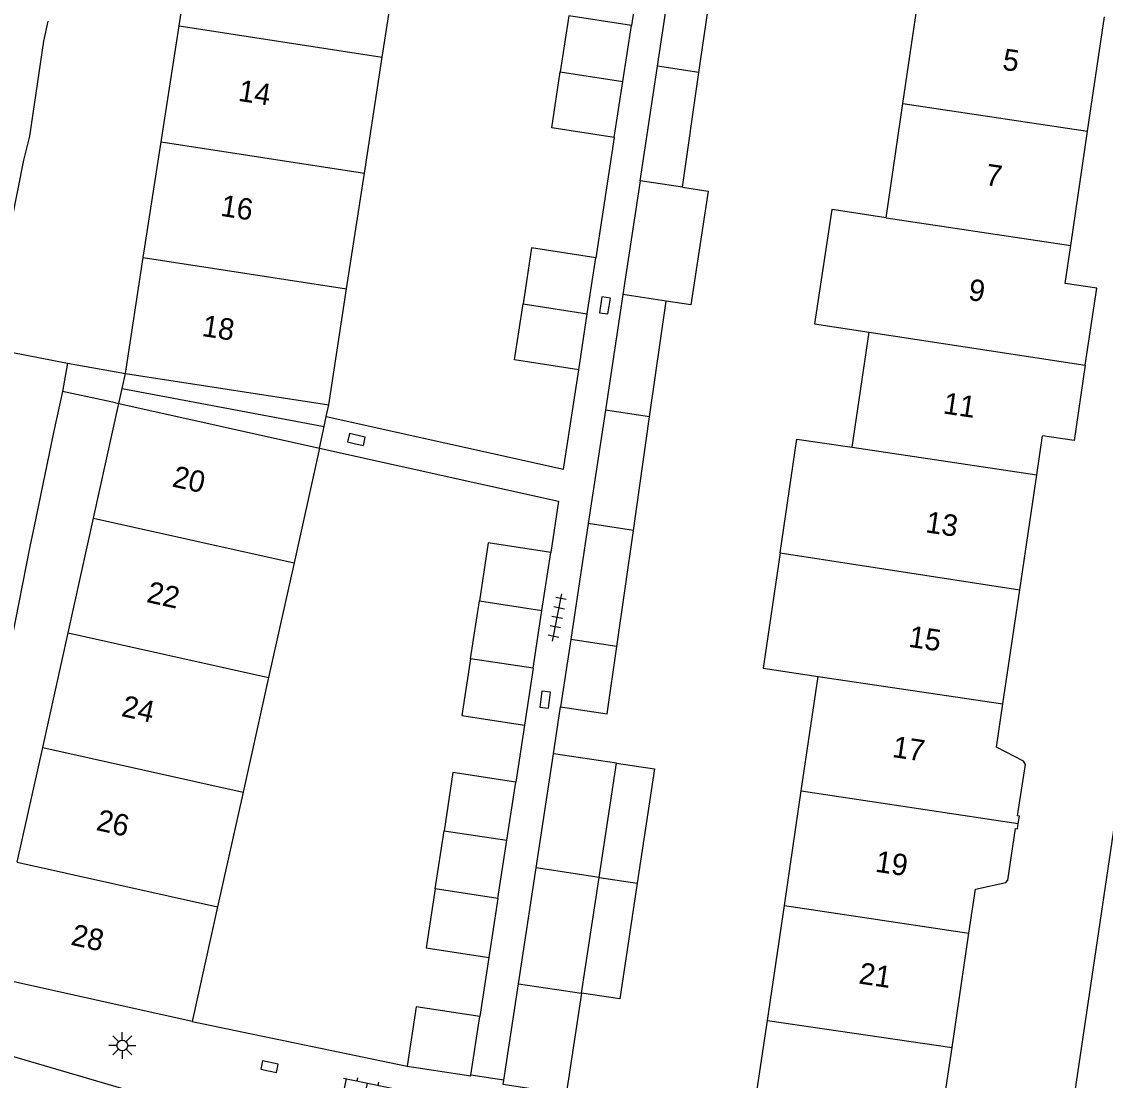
# Model space of a CAD drawing. Extents: x 128000 to 131008, y 398996 to 402500.
# Drawn here: x 128439.2 to 128489.7, y 400168.3 to 400217.7 of the extents above; entities that cross this region are included whole.
import ezdxf

# ---------------------------------------------------------------- set-up
doc = ezdxf.new("R2010")
doc.units = 0
for name, color, linetype in [('gg-afsc-erfafscheiding', 7, 'Continuous'), ('gg-afsc-muur', 7, 'Continuous'), ('gg-anno-huisnummerreeks BGT', 7, 'Continuous'), ('gg-bbg-bijgebouw', 7, 'Continuous'), ('gg-bbg-gedigitaliseerde bebouwing', 7, 'Continuous'), ('gg-bbg-gedigitaliseerde bijgebouw', 7, 'Continuous'), ('gg-bbg-hoofdgebouw', 7, 'Continuous'), ('gg-bbg-luifel en loopbrug', 7, 'Continuous'), ('gg-bbg-onder overbouw', 7, 'Continuous'), ('gg-bbg-pand overbouw', 7, 'Continuous'), ('gg-bbg-tussenscheiding', 7, 'Continuous'), ('gg-bbg-tussenscheiding niveau 01', 7, 'Continuous'), ('gg-knt-verharding', 7, 'Continuous'), ('gt-symb-klinker verharding', 7, 'Continuous'), ('gt-symb-kolk', 7, 'Continuous'), ('gt-symb-lichtmast', 7, 'Continuous'), ('gt-symb-tegel verharding', 7, 'Continuous')]:
    doc.layers.add(name, color=color, linetype=linetype)

# ---------------------------------------------------------------- blocks, each defined once
blk = doc.blocks.new('gt0-KL1')
at = {"layer": 'gt-symb-klinker verharding'}
for p, q in [((-1.15, 0.3), (1.15, 0.3)), ((-1, -0.3), (-1, 0.3)), ((-0.5, 0.3), (-0.5, 0.45)), ((0, -0.3), (0, 0.3)), ((0.5, 0.3), (0.5, 0.45)), ((1, -0.3), (1, 0.3)), ((-1.15, -0.3), (1.15, -0.3)), ((-0.5, -0.45), (-0.5, -0.3)), ((0.5, -0.45), (0.5, -0.3))]:
    blk.add_line(p, q, dxfattribs=at)
blk = doc.blocks.new('gt0-KOLK')
at = {"layer": 'gt-symb-kolk'}
blk.add_lwpolyline([(0, 0), (0.375, 0), (0.375, 0.4), (-0.375, 0.4), (-0.375, 0), (0, 0)], dxfattribs=at)
blk = doc.blocks.new('gt0-LMAST')
at = {"layer": 'gt-symb-lichtmast'}
for p, q in [((-0.005, 0.246), (-0.005, 0.621)), ((-0.182, 0.173), (-0.447, 0.438)), ((0.172, 0.173), (0.437, 0.438)), ((-0.255, -0.004), (-0.63, -0.004)), ((-0.182, -0.181), (-0.447, -0.446)), ((-0.005, -0.254), (-0.005, -0.629)), ((0.437, -0.446), (0.172, -0.181)), ((0.245, -0.004), (0.62, -0.004))]:
    blk.add_line(p, q, dxfattribs=at)
blk.add_circle((-0.005, -0.004), 0.25, dxfattribs=at)
blk = doc.blocks.new('gt0-TEG1')
at = {"layer": 'gt-symb-tegel verharding'}
for p, q in [((-1.125, 0), (1.125, 0)), ((-0.9, -0.25), (-0.9, 0.25)), ((-0.45, -0.25), (-0.45, 0.25)), ((0, -0.25), (0, 0.25)), ((0.45, -0.25), (0.45, 0.25)), ((0.9, -0.25), (0.9, 0.25))]:
    blk.add_line(p, q, dxfattribs=at)

msp = doc.modelspace()

# ---------------------------------------------------------------- linework, layer by layer
at = {"layer": 'gg-afsc-erfafscheiding'}
for p, q in [((128468.415, 400222.824), (128467.601, 400217.515)), ((128466.803, 400212.29), (128465.944, 400206.682)), ((128463.964, 400183.557), (128464.294, 400185.74)), ((128462.613, 400184.892), (128462.206, 400182.239)), ((128460.956, 400174.061), (128460.534, 400171.308))]:
    msp.add_line(p, q, dxfattribs=at)
for points in [[(128453.373, 400199.28), (128464.435, 400196.82), (128465.148, 400201.465)], [(128453.067, 400197.812), (128464.209, 400195.334), (128463.844, 400192.946)]]:
    msp.add_lwpolyline(points, dxfattribs=at)
at = {"layer": 'gg-afsc-muur'}
for p, q in [((128440.192, 400216.783), (128439.543, 400212.347)), ((128439.266, 400211.241), (128438.389, 400206.838)), ((128437.643, 400202.488), (128441.312, 400201.767)), ((128441.312, 400201.767), (128444.01, 400201.289)), ((128443.555, 400199.912), (128441.073, 400200.455)), ((128440.652, 400198.541), (128439.763, 400194.169)), ((128439.556, 400193.219), (128438.705, 400188.873)), ((128447.121, 400171.077), (128457.151, 400168.987))]:
    msp.add_line(p, q, dxfattribs=at)
at = {"layer": 'gg-bbg-bijgebouw'}
msp.add_line((128460.122, 400168.579), (128460.534, 400171.308), dxfattribs=at)
for points in [[(128460.534, 400171.308), (128457.569, 400171.756), (128457.151, 400168.987)], [(128457.151, 400168.987), (128460.116, 400168.539), (128460.122, 400168.579)], [(128463.723, 400167.814), (128461.618, 400168.139), (128461.65, 400168.346)]]:
    msp.add_lwpolyline(points, dxfattribs=at)
at = {"layer": 'gg-bbg-gedigitaliseerde bebouwing'}
for p, q in [((128455.986, 400216.03), (128456.819, 400221.429)), ((128480.26, 400213.882), (128481.049, 400219.22)), ((128455.154, 400210.632), (128455.986, 400216.03)), ((128479.471, 400208.546), (128480.26, 400213.882)), ((128454.321, 400205.234), (128455.154, 400210.632)), ((128453.488, 400199.832), (128454.321, 400205.234)), ((128477.89, 400197.852), (128478.683, 400203.215)), ((128475.52, 400181.822), (128476.31, 400187.166)), ((128474.732, 400176.489), (128475.52, 400181.822)), ((128473.938, 400171.123), (128474.732, 400176.489)), ((128473.133, 400165.674), (128473.938, 400171.123))]:
    msp.add_line(p, q, dxfattribs=at)
for points in [[(128479.471, 400208.546), (128476.939, 400208.927), (128476.137, 400203.598), (128478.683, 400203.215)], [(128474.533, 400192.921), (128475.318, 400198.232), (128477.89, 400197.852)], [(128474.533, 400192.921), (128473.738, 400187.546), (128476.31, 400187.166)]]:
    msp.add_lwpolyline(points, dxfattribs=at)
at = {"layer": 'gg-bbg-gedigitaliseerde bijgebouw'}
for p, q in [((128468.813, 400215.612), (128469.618, 400220.941)), ((128470.749, 400215.32), (128471.513, 400220.656)), ((128467.202, 400214.903), (128467.601, 400217.515)), ((128468.006, 400210.272), (128468.813, 400215.612)), ((128469.983, 400209.97), (128470.749, 400215.32)), ((128466.803, 400212.29), (128467.202, 400214.903)), ((128468.006, 400210.272), (128467.204, 400204.972)), ((128465.546, 400204.074), (128465.944, 400206.682)), ((128467.204, 400204.972), (128466.389, 400199.584)), ((128468.451, 400199.272), (128469.223, 400204.663)), ((128465.148, 400201.465), (128465.546, 400204.074)), ((128466.389, 400199.584), (128465.589, 400194.294)), ((128467.693, 400193.971), (128468.451, 400199.272)), ((128465.589, 400194.294), (128464.77, 400188.885)), ((128466.919, 400188.565), (128467.693, 400193.971)), ((128463.432, 400190.245), (128463.844, 400192.946)), ((128460.101, 400187.99), (128460.513, 400190.691)), ((128463.02, 400187.545), (128463.432, 400190.245)), ((128464.77, 400188.885), (128464.294, 400185.74)), ((128466.468, 400185.415), (128466.919, 400188.565)), ((128463.02, 400187.545), (128460.101, 400187.99)), ((128464.294, 400185.74), (128466.468, 400185.415)), ((128463.155, 400178.238), (128463.964, 400183.557)), ((128466.91, 400183.115), (128463.964, 400183.557)), ((128466.1, 400177.793), (128466.91, 400183.115)), ((128461.792, 400179.526), (128462.206, 400182.239)), ((128458.455, 400177.259), (128458.869, 400179.972)), ((128461.378, 400176.813), (128461.792, 400179.526)), ((128462.332, 400172.83), (128463.155, 400178.238)), ((128465.278, 400172.396), (128466.1, 400177.793)), ((128461.378, 400176.813), (128458.455, 400177.259)), ((128461.65, 400168.346), (128462.332, 400172.83)), ((128465.278, 400172.396), (128464.561, 400167.685))]:
    msp.add_line(p, q, dxfattribs=at)
for points in [[(128467.601, 400217.515), (128464.684, 400217.96), (128464.286, 400215.348)], [(128466.803, 400212.29), (128463.887, 400212.735), (128464.286, 400215.348)], [(128469.983, 400209.97), (128471.173, 400209.789), (128470.364, 400204.489), (128469.223, 400204.663)], [(128465.944, 400206.682), (128462.947, 400207.139), (128462.549, 400204.531)], [(128465.148, 400201.465), (128462.151, 400201.922), (128462.549, 400204.531)], [(128463.844, 400192.946), (128460.925, 400193.391), (128460.513, 400190.691)], [(128462.206, 400182.239), (128459.283, 400182.685), (128458.869, 400179.972)]]:
    msp.add_lwpolyline(points, dxfattribs=at)
at = {"layer": 'gg-bbg-hoofdgebouw'}
for p, q in [((128446.511, 400217.492), (128447.344, 400222.89)), ((128488.869, 400212.581), (128489.659, 400217.923)), ((128445.678, 400212.094), (128446.511, 400217.492)), ((128488.08, 400207.25), (128488.869, 400212.581)), ((128444.845, 400206.696), (128445.678, 400212.094)), ((128487.819, 400205.487), (128488.08, 400207.25)), ((128444.01, 400201.289), (128444.845, 400206.696)), ((128442.519, 400194.547), (128443.701, 400199.895)), ((128486.498, 400196.556), (128486.768, 400198.384)), ((128453.067, 400197.812), (128451.878, 400192.466)), ((128485.706, 400191.205), (128486.498, 400196.556)), ((128441.337, 400189.198), (128442.519, 400194.547)), ((128451.878, 400192.466), (128450.689, 400187.119)), ((128484.919, 400185.883), (128485.706, 400191.205)), ((128440.155, 400183.85), (128441.337, 400189.198)), ((128450.689, 400187.119), (128449.5, 400181.772)), ((128484.621, 400183.872), (128484.919, 400185.883)), ((128438.972, 400178.501), (128440.155, 400183.85)), ((128449.5, 400181.772), (128448.31, 400176.425)), ((128483.336, 400175.189), (128483.641, 400177.248)), ((128448.31, 400176.425), (128447.121, 400171.077)), ((128482.547, 400169.857), (128483.336, 400175.189)), ((128447.121, 400171.077), (128437.79, 400173.151)), ((128435.3, 400170.461), (128444.468, 400167.783)), ((128481.74, 400164.401), (128482.547, 400169.857))]:
    msp.add_line(p, q, dxfattribs=at)
for points in [[(128488.761, 400201.673), (128489.293, 400205.269), (128487.819, 400205.487)], [(128488.761, 400201.673), (128488.242, 400198.166), (128486.768, 400198.384)], [(128485.637, 400180.303), (128485.697, 400180.642), (128485.6, 400180.658), (128485.966, 400183.064), (128485.88, 400183.206), (128484.621, 400183.872)], [(128483.641, 400177.248), (128485.054, 400177.553), (128485.147, 400177.663), (128485.513, 400180.073), (128485.594, 400180.061), (128485.637, 400180.303)]]:
    msp.add_lwpolyline(points, dxfattribs=at)
at = {"layer": 'gg-bbg-luifel en loopbrug'}
for p, q in [((128463.02, 400187.545), (128462.613, 400184.892)), ((128466.1, 400177.793), (128467.872, 400177.526)), ((128461.378, 400176.813), (128460.956, 400174.061))]:
    msp.add_line(p, q, dxfattribs=at)
for points in [[(128460.101, 400187.99), (128459.696, 400185.337), (128462.613, 400184.892)], [(128466.91, 400183.115), (128468.673, 400182.85), (128467.872, 400177.526)], [(128467.872, 400177.526), (128467.059, 400172.128), (128465.278, 400172.396)], [(128458.455, 400177.259), (128458.035, 400174.506), (128460.956, 400174.061)]]:
    msp.add_lwpolyline(points, dxfattribs=at)
at = {"layer": 'gg-bbg-onder overbouw'}
for p, q in [((128444.01, 400201.289), (128453.488, 400199.832)), ((128443.701, 400199.895), (128453.067, 400197.812))]:
    msp.add_line(p, q, dxfattribs=at)
at = {"layer": 'gg-bbg-pand overbouw'}
for p, q in [((128443.856, 400200.592), (128444.01, 400201.289)), ((128443.701, 400199.895), (128443.856, 400200.592)), ((128453.373, 400199.28), (128453.488, 400199.832)), ((128453.278, 400198.822), (128453.373, 400199.28)), ((128453.067, 400197.812), (128453.278, 400198.822))]:
    msp.add_line(p, q, dxfattribs=at)
at = {"layer": 'gg-bbg-tussenscheiding'}
for p, q in [((128446.511, 400217.492), (128455.986, 400216.03)), ((128464.286, 400215.348), (128467.202, 400214.903)), ((128470.749, 400215.32), (128468.813, 400215.612)), ((128480.26, 400213.882), (128488.869, 400212.581)), ((128445.678, 400212.094), (128455.154, 400210.632)), ((128469.983, 400209.97), (128468.006, 400210.272)), ((128479.471, 400208.546), (128488.08, 400207.25)), ((128444.845, 400206.696), (128454.321, 400205.234)), ((128469.223, 400204.663), (128467.204, 400204.972)), ((128462.549, 400204.531), (128465.546, 400204.074)), ((128478.683, 400203.215), (128488.761, 400201.673)), ((128468.451, 400199.272), (128466.389, 400199.584)), ((128477.89, 400197.852), (128486.498, 400196.556)), ((128442.519, 400194.547), (128451.878, 400192.466)), ((128467.693, 400193.971), (128465.589, 400194.294)), ((128474.533, 400192.921), (128485.706, 400191.205)), ((128460.513, 400190.691), (128463.432, 400190.245)), ((128441.337, 400189.198), (128450.689, 400187.119)), ((128466.919, 400188.565), (128464.77, 400188.885)), ((128476.31, 400187.166), (128484.919, 400185.883)), ((128440.155, 400183.85), (128449.5, 400181.772)), ((128475.52, 400181.822), (128485.637, 400180.303)), ((128458.869, 400179.972), (128461.792, 400179.526)), ((128438.972, 400178.501), (128448.31, 400176.425)), ((128466.1, 400177.793), (128463.155, 400178.238)), ((128474.732, 400176.489), (128483.336, 400175.189)), ((128462.332, 400172.83), (128465.278, 400172.396)), ((128473.938, 400171.123), (128482.547, 400169.857))]:
    msp.add_line(p, q, dxfattribs=at)
at = {"layer": 'gg-bbg-tussenscheiding niveau 01'}
msp.add_line((128443.856, 400200.592), (128453.278, 400198.822), dxfattribs=at)
at = {"layer": 'gg-knt-verharding'}
for p, q in [((128440.392, 400217.714), (128440.192, 400216.783)), ((128439.543, 400212.347), (128439.266, 400211.241)), ((128441.312, 400201.767), (128441.073, 400200.455)), ((128441.073, 400200.455), (128440.652, 400198.541)), ((128443.555, 400199.912), (128443.701, 400199.895)), ((128439.763, 400194.169), (128439.556, 400193.219)), ((128461.65, 400168.346), (128460.122, 400168.579))]:
    msp.add_line(p, q, dxfattribs=at)
msp.add_lwpolyline([(128497.063, 400226.7), (128496.501, 400223.322), (128487.524, 400162.784)], dxfattribs=at)

# ---------------------------------------------------------------- block references
at = {"layer": 'gt-symb-klinker verharding', "rotation": -11.882758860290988}
msp.add_blockref('gt0-KL1', (128455.238, 400167.905), dxfattribs=at)
at = {"layer": 'gt-symb-kolk'}
for p, rotation in [((128466.564, 400204.432), 81.48906580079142), ((128454.739, 400198.014), -12.410774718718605), ((128463.778, 400186.059), 82.87498365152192), ((128450.687, 400168.771), -11.882758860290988)]:
    msp.add_blockref('gt0-KOLK', p, dxfattribs=dict(at, rotation=rotation))
at = {"layer": 'gt-symb-lichtmast'}
msp.add_blockref('gt0-LMAST', (128443.873, 400169.962), dxfattribs=at)
at = {"layer": 'gt-symb-tegel verharding', "rotation": 78.7574742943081}
msp.add_blockref('gt0-TEG1', (128464.143, 400189.914), dxfattribs=at)

# ---------------------------------------------------------------- texts
at = {"layer": 'gg-anno-huisnummerreeks BGT'}
for s, rotation, p in [('5', 351.6, (128484.859, 400215.458)), ('14', 351.2, (128449.233, 400214.005)), ('7', 351.6, (128484.063, 400210.082)), ('16', 351.2, (128448.406, 400208.643)), ('9', 351.6, (128483.27, 400204.722)), ('18', 351.2, (128447.541, 400203.04)), ('11', 351.6, (128482.094, 400199.43)), ('20', 347.5, (128446.146, 400196.026)), ('13', 351.6, (128481.274, 400193.887)), ('22', 347.5, (128444.956, 400190.639)), ('15', 351.6, (128480.484, 400188.549)), ('24', 347.5, (128443.781, 400185.323)), ('17', 351.6, (128479.724, 400183.41)), ('26', 347.5, (128442.606, 400180.009)), ('19', 351.6, (128478.933, 400178.064)), ('28', 347.5, (128441.424, 400174.66)), ('21', 351.6, (128478.161, 400172.85))]:
    msp.add_text(s, height=1, rotation=rotation, dxfattribs=at).set_placement(p)

doc.saveas('drawing.dxf')
